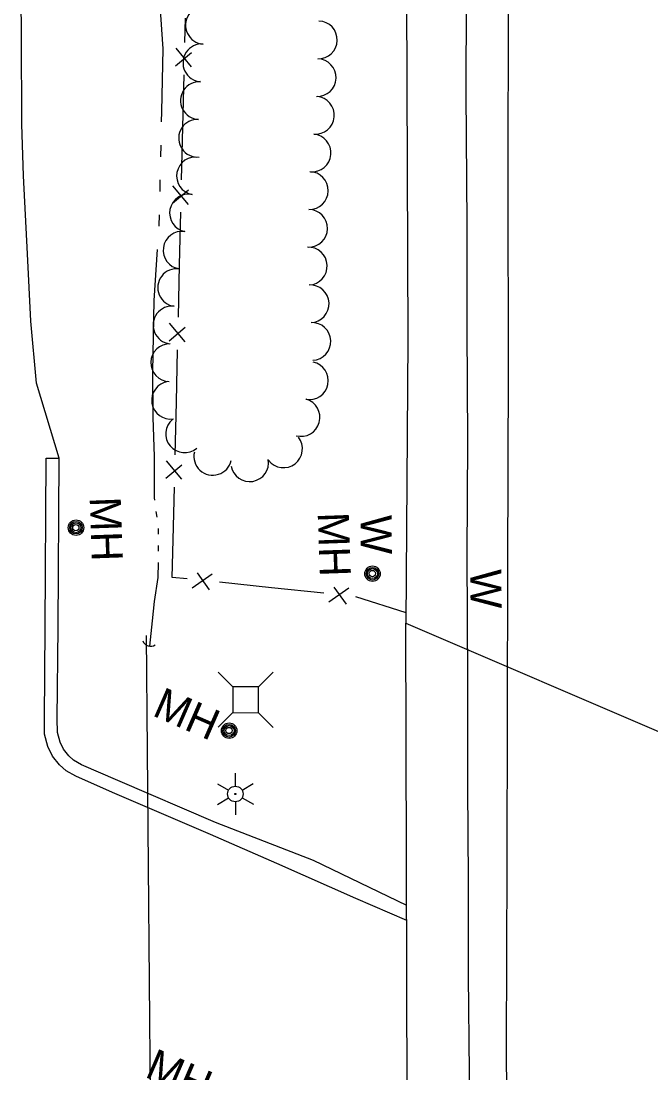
# Model space of a CAD drawing. Extents: x 589250 to 1188077, y 162953 to 363065.
# Drawn here: x 593872.9 to 593994.6, y 185559.6 to 185762.9 of the extents above; entities that cross this region are included whole.
import ezdxf

# ---------------------------------------------------------------- set-up
doc = ezdxf.new("R2010")
doc.units = 0
for name, color, linetype in [('E_DRN', 7, 'Continuous'), ('E_DRN_Pipe', 7, 'Continuous'), ('E_FEN_P', 7, 'Continuous'), ('E_LAND_TreeLine_P', 7, 'Continuous'), ('E_LTG', 7, 'Continuous'), ('E_RDWY', 7, 'Continuous'), ('E_RDWY_C_and_G', 7, 'Continuous'), ('E_RDWY_Gravel', 7, 'Continuous'), ('E_STRUCT', 7, 'Continuous'), ('E_UTL_AG_Bold', 7, 'Continuous'), ('E_UTL_MH', 7, 'Continuous'), ('E_UTL_MH_Text', 7, 'Continuous'), ('E_WAL', 7, 'Continuous'), ('E_WAL_Text', 7, 'Continuous'), ('E_WTR_FlowLine', 7, 'Continuous')]:
    doc.layers.add(name, color=color, linetype=linetype)

msp = doc.modelspace()

# ---------------------------------------------------------------- linework, layer by layer
at = {"layer": 'E_DRN'}
msp.add_arc((593897.9, 185643.66), 1.59, 199.3137, 305.5739, dxfattribs=at)
at = {"layer": 'E_DRN_Pipe'}
msp.add_line((593898.7, 185469.32), (593897.11, 185644.15), dxfattribs=at)
at = {"layer": 'E_FEN_P'}
for p, q in [((593904.52, 185758.78), (593904.63, 185763.46)), ((593902.75, 185754.27), (593905.83, 185756.85)), ((593905.83, 185754.03), (593902.83, 185757.64)), ((593904.13, 185742.36), (593904.37, 185752.5)), ((593903.9, 185732.22), (593904.13, 185742.36)), ((593902.13, 185727.7), (593905.21, 185730.29)), ((593905.21, 185727.47), (593902.21, 185731.07)), ((593903.51, 185715.8), (593903.75, 185725.94)), ((593903.28, 185705.65), (593903.51, 185715.8)), ((593901.51, 185701.13), (593904.59, 185703.72)), ((593904.59, 185700.9), (593901.59, 185704.51)), ((593902.89, 185689.23), (593903.13, 185699.37)), ((593902.66, 185679.09), (593902.89, 185689.23)), ((593900.89, 185674.57), (593903.97, 185677.16)), ((593903.97, 185674.34), (593900.97, 185677.94)), ((593902.27, 185662.67), (593902.51, 185672.81)), ((593902.1, 185655.39), (593902.27, 185662.67)), ((593909.79, 185656.02), (593905.96, 185653.32)), ((593909.32, 185652.98), (593906.98, 185656.25)), ((593904.95, 185655.09), (593902.1, 185655.39)), ((593921.29, 185653.4), (593911.2, 185654.45)), ((593931.38, 185652.35), (593921.29, 185653.4)), ((593936.22, 185653.28), (593932.39, 185650.58)), ((593935.75, 185650.24), (593933.41, 185653.51)), ((593947.28, 185648.53), (593937.61, 185651.6))]:
    msp.add_line(p, q, dxfattribs=at)
at = {"layer": 'E_LAND_TreeLine_P'}
for centre, start, end in [((593908.31, 185762.1), 86.107, 266.107), ((593930.34, 185759.25), 268.1981, 88.1981), ((593907.82, 185754.82), 86.107, 266.107), ((593930.11, 185751.96), 268.1981, 88.1981), ((593907.36, 185747.54), 87.0359, 267.0359), ((593929.76, 185744.68), 265.0193, 85.0193), ((593906.99, 185740.25), 87.0359, 267.0359), ((593929.12, 185737.41), 265.0193, 85.0193), ((593906.6, 185732.97), 79.257, 259.257), ((593928.6, 185730.14), 268.8333, 88.8333), ((593905.24, 185725.8), 79.257, 259.257), ((593928.45, 185722.84), 268.8333, 88.8333), ((593904, 185718.61), 81.8105, 261.8105), ((593928.4, 185715.55), 272.7172, 92.7172), ((593902.96, 185711.39), 82.7697, 262.7697), ((593928.75, 185708.27), 272.7172, 92.7172), ((593902.04, 185704.16), 82.7697, 262.7697), ((593929.09, 185700.98), 272.7172, 92.7172), ((593901.6, 185696.88), 88.4181, 268.4181), ((593928.61, 185693.4), 258.5951, 78.5951), ((593901.78, 185689.62), 98.5703, 278.5703), ((593927, 185686.29), 254.867, 74.867), ((593904.49, 185683.13), 129.9726, 309.9726), ((593923.61, 185680.24), 217.5988, 37.5988), ((593909.93, 185678.79), 167.384, 347.384), ((593917.06, 185677.54), 189.8945, 9.8945)]:
    msp.add_arc(centre, 3.65, start, end, dxfattribs=at)
at = {"layer": 'E_LTG'}
for p, q in [((593914.27, 185617.53), (593914.28, 185615.03)), ((593910.82, 185615.51), (593912.99, 185614.27)), ((593915.59, 185614.28), (593917.75, 185615.55)), ((593910.84, 185611.51), (593913, 185612.77)), ((593914.3, 185612.03), (593914.32, 185609.53)), ((593915.6, 185612.78), (593917.77, 185611.55))]:
    msp.add_line(p, q, dxfattribs=at)
for radius in [1.5, 0.125]:
    msp.add_circle((593914.29, 185613.53), radius, dxfattribs=at)
at = {"layer": 'E_RDWY'}
for p, q in [((593872.95, 185760.11), (593872.87, 185772.73)), ((593958.9, 185770.34), (593958.87, 185748.98)), ((593873, 185743), (593872.95, 185760.11)), ((593958.87, 185748.98), (593959.04, 185723.64)), ((593873.33, 185733.01), (593873, 185743)), ((593874.11, 185717.92), (593873.33, 185733.01)), ((593959.04, 185723.64), (593959.01, 185703.49)), ((593874.74, 185704.93), (593874.11, 185717.92)), ((593875.86, 185692.89), (593874.74, 185704.93)), ((593959.01, 185703.49), (593959.15, 185681.72)), ((593880.25, 185678.4), (593875.86, 185692.89)), ((593959.15, 185681.72), (593959.03, 185659.6)), ((593959.03, 185659.6), (593959.17, 185635.57)), ((593959.17, 185635.57), (593959.18, 185614.84)), ((593959.18, 185614.84), (593959.32, 185596.95)), ((593922.32, 185600.11), (593909.48, 185605.72)), ((593937.59, 185593.34), (593922.32, 185600.11)), ((593959.32, 185596.95), (593959.3, 185578.38)), ((593947.42, 185589.06), (593937.59, 185593.34)), ((593959.3, 185578.38), (593959.48, 185559.72)), ((593959.48, 185559.72), (593959.43, 185542.69))]:
    msp.add_line(p, q, dxfattribs=at)
at = {"layer": 'E_RDWY_C_and_G'}
for p, q in [((593877.56, 185645.73), (593877.75, 185678.41)), ((593877.75, 185678.41), (593880.25, 185678.4)), ((593880.06, 185645.71), (593880.25, 185678.4)), ((593877.38, 185628.01), (593877.56, 185645.73)), ((593879.88, 185628.03), (593880.06, 185645.71)), ((593877.44, 185625.09), (593877.38, 185628.01)), ((593879.93, 185625.44), (593879.88, 185628.03)), ((593878.06, 185622.69), (593877.44, 185625.09)), ((593880.42, 185623.55), (593879.93, 185625.44)), ((593881.08, 185622.17), (593880.42, 185623.55)), ((593878.94, 185620.85), (593878.06, 185622.69)), ((593882.09, 185620.89), (593881.08, 185622.17)), ((593880.28, 185619.14), (593878.94, 185620.85)), ((593883.04, 185620.08), (593882.09, 185620.89)), ((593884.59, 185619.19), (593883.04, 185620.08)), ((593881.59, 185618.03), (593880.28, 185619.14)), ((593883.46, 185616.95), (593881.59, 185618.03)), ((593891.55, 185616.11), (593884.59, 185619.19)), ((593890.55, 185613.81), (593883.46, 185616.95)), ((593910.46, 185608.02), (593891.55, 185616.11)), ((593909.48, 185605.72), (593890.55, 185613.81))]:
    msp.add_line(p, q, dxfattribs=at)
at = {"layer": 'E_RDWY_Gravel'}
for p, q in [((593929.43, 185600.7), (593910.46, 185608.02)), ((593947.41, 185592), (593929.43, 185600.7))]:
    msp.add_line(p, q, dxfattribs=at)
at = {"layer": 'E_STRUCT'}
for p, q in [((593947.27, 185646.57), (594069.25, 185594.12)), ((593947.85, 185426.12), (593947.27, 185646.57))]:
    msp.add_line(p, q, dxfattribs=at)
at = {"layer": 'E_UTL_AG_Bold'}
for p, q in [((593913.8, 185634.25), (593910.97, 185637.08)), ((593918.8, 185634.24), (593921.63, 185637.07)), ((593913.8, 185634.25), (593913.79, 185629.25)), ((593918.8, 185634.24), (593913.8, 185634.25)), ((593918.79, 185629.24), (593918.8, 185634.24)), ((593913.79, 185629.25), (593910.96, 185626.42)), ((593913.79, 185629.25), (593918.79, 185629.24)), ((593918.79, 185629.24), (593921.62, 185626.41))]:
    msp.add_line(p, q, dxfattribs=at)
at = {"layer": 'E_UTL_MH'}
for centre, radius in [((593883.5, 185665), 1.5), ((593883.5, 185665), 1.22), ((593883.49, 185664.99), 0.968), ((593883.47, 185665), 0.605), ((593940.8, 185656.1), 1.5), ((593940.8, 185656.1), 1.22), ((593940.79, 185656.11), 0.968), ((593940.78, 185656.13), 0.605), ((593913.1, 185625.77), 1.5), ((593913.09, 185625.76), 1.22), ((593913.08, 185625.77), 0.968), ((593913.07, 185625.8), 0.605)]:
    msp.add_circle(centre, radius, dxfattribs=at)
at = {"layer": 'E_WAL'}
for p, q in [((593947.32, 185788.48), (593947.62, 185701.3)), ((593967.03, 185731.14), (593967.08, 185770.97)), ((593967.07, 185695.79), (593967.03, 185731.14)), ((593947.62, 185701.3), (593947.27, 185646.57)), ((593966.95, 185657.37), (593967.07, 185695.79)), ((593966.82, 185600.18), (593966.95, 185657.37)), ((593966.73, 185564.61), (593966.82, 185600.18)), ((593966.85, 185522.99), (593966.73, 185564.61))]:
    msp.add_line(p, q, dxfattribs=at)
at = {"layer": 'E_WTR_FlowLine'}
for p, q in [((593900.35, 185757.53), (593899.76, 185765.98)), ((593900.08, 185745.45), (593900.35, 185757.53)), ((593900.03, 185743.39), (593900.08, 185745.45)), ((593899.88, 185736.67), (593899.93, 185738.91)), ((593899.74, 185729.95), (593899.78, 185732.19)), ((593899.6, 185723.34), (593899.65, 185725.47)), ((593899.6, 185723.23), (593899.6, 185723.34)), ((593898.58, 185708.92), (593899.28, 185718.76)), ((593898.34, 185695.08), (593898.58, 185708.92)), ((593898.42, 185686.29), (593898.34, 185695.08)), ((593898.67, 185678.76), (593898.42, 185686.29)), ((593898.69, 185670.78), (593898.67, 185678.76)), ((593898.74, 185670.33), (593898.69, 185670.78)), ((593899.16, 185667.05), (593899.02, 185668.14)), ((593899.47, 185664.63), (593899.44, 185664.86)), ((593899.47, 185663.76), (593899.47, 185664.63)), ((593899.47, 185660.46), (593899.47, 185661.56)), ((593899.39, 185655.38), (593899.44, 185658.26)), ((593898.66, 185650.73), (593899.39, 185655.38)), ((593898.25, 185646.99), (593898.66, 185650.73)), ((593897.75, 185642.08), (593898.25, 185646.99))]:
    msp.add_line(p, q, dxfattribs=at)

# ---------------------------------------------------------------- texts
at = {"layer": 'E_UTL_MH_Text'}
for rotation, p in [(272.0701, (593886.13, 185670.86)), (272.0701, (593930.2, 185667.89)), (336.3582, (593898.04, 185628.78)), (336.6633, (593896.59, 185558.95))]:
    msp.add_text('MH', height=6, rotation=rotation, dxfattribs=at).set_placement(p)
at = {"layer": 'E_WAL_Text'}
for p in [(593938.51, 185667.43), (593959.71, 185656.96)]:
    msp.add_text('W', height=6, rotation=270.3266, dxfattribs=at).set_placement(p)

doc.saveas('drawing.dxf')
